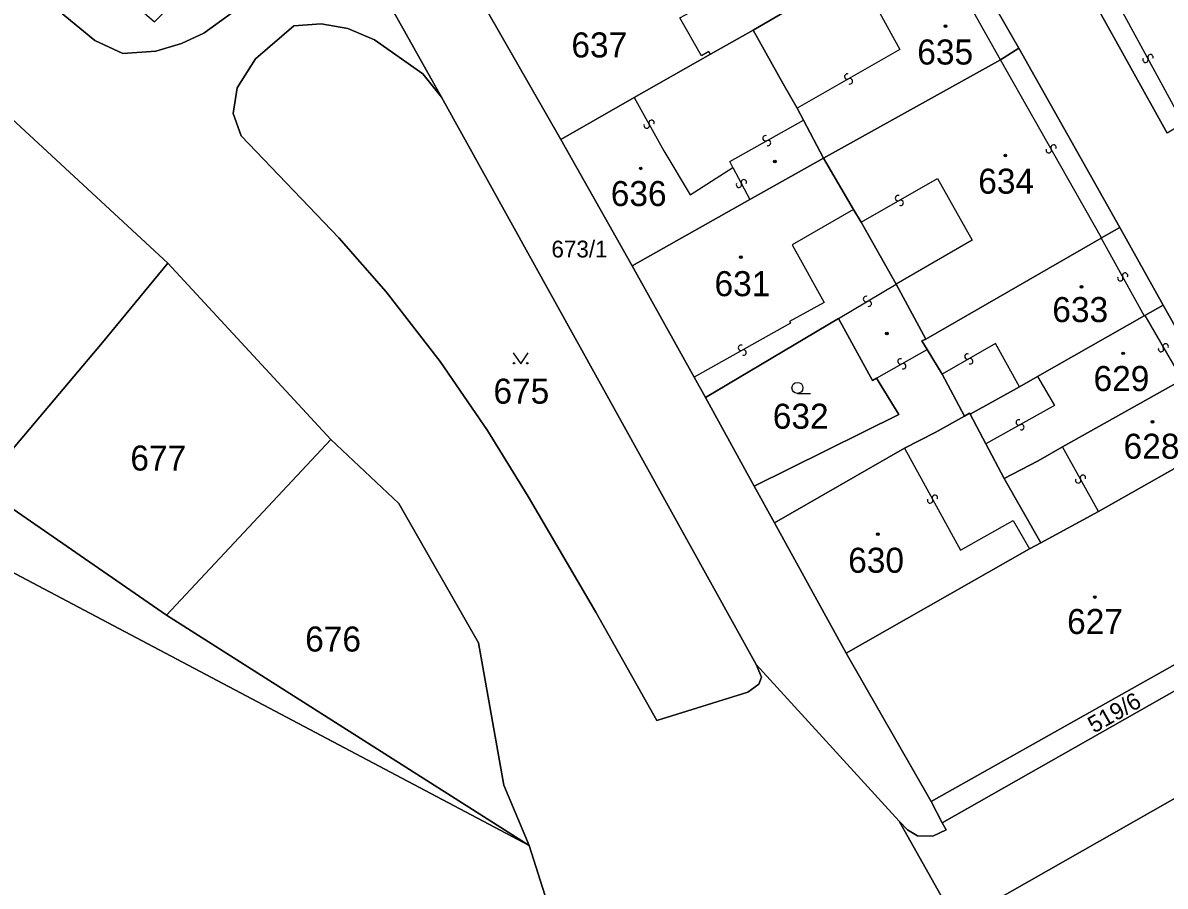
# Model space of a CAD drawing. Extents: x -598233 to -596890, y -1157848 to -1156431.
# Drawn here: x -597461.1 to -597383.6, y -1157497.1 to -1157438.5 of the extents above; entities that cross this region are included whole.
import ezdxf

# ---------------------------------------------------------------- set-up
doc = ezdxf.new("R2010")
doc.units = 0
for name, color, linetype in [('Level 1', 7, 'Continuous'), ('Level 13', 7, 'Continuous'), ('Level 3', 7, 'Continuous'), ('Level 4', 7, 'Continuous'), ('Level 5', 7, 'Continuous'), ('Level 60', 7, 'Continuous'), ('Vrstva 54', 7, 'Continuous'), ('Vrstva 60', 7, 'Continuous')]:
    doc.layers.add(name, color=color, linetype=linetype)

msp = doc.modelspace()

# ---------------------------------------------------------------- linework, layer by layer
at = {"layer": 'Level 1'}
for points in [[(-597939.77, -1157233.9), (-597929.67, -1157236.56), (-597923.63, -1157238.02), (-597882.54, -1157247.95), (-597875.91, -1157249.55), (-597833.74, -1157262.53), (-597802.08, -1157274.42), (-597767.8, -1157290.17), (-597726.42, -1157315.06), (-597672.84, -1157349.01), (-597621.47, -1157378.62), (-597620.65, -1157379.11), (-597584.75, -1157400.18), (-597549.68, -1157428.4), (-597544.41, -1157433.47), (-597538.53, -1157436.14), (-597519.06, -1157444.97), (-597467.58, -1157472.78), (-597426.75, -1157494.36), (-597424.47, -1157501.56)], [(-597440.11, -1157430.32), (-597440, -1157431.82), (-597440.31, -1157432.72), (-597441.34, -1157433.75), (-597448.86, -1157439.2), (-597450.37, -1157439.9), (-597452.12, -1157440.43), (-597454.36, -1157440.59), (-597456.25, -1157439.69), (-597459.7, -1157436.84), (-597490.64, -1157410.44), (-597530.36, -1157376.3), (-597551.01, -1157351.67), (-597559.37, -1157329.19)], [(-597440.11, -1157430.32), (-597432.7, -1157443.54)], [(-597393.49, -1157440.21), (-597398.43, -1157431.61)], [(-597405.07, -1157435.22), (-597411.55, -1157439)], [(-597538.53, -1157436.14), (-597519.06, -1157444.97), (-597467.58, -1157472.78), (-597426.75, -1157494.36)], [(-597388.35, -1157437.12), (-597383.41, -1157446)], [(-597424.6, -1157446.41), (-597429.66, -1157437.62)], [(-597432.7, -1157443.54), (-597433.97, -1157441.97), (-597437.25, -1157439.66), (-597439.06, -1157438.89), (-597440.88, -1157438.57), (-597442.75, -1157438.7), (-597445.34, -1157440.95), (-597446.58, -1157442.92), (-597446.86, -1157444.65), (-597446.31, -1157446.17), (-597439.69, -1157453.1), (-597436.47, -1157456.76), (-597432.81, -1157461.5), (-597429.59, -1157466.17), (-597426.82, -1157470.67), (-597422.23, -1157478.52), (-597418.09, -1157485.87), (-597411.89, -1157483.94), (-597411.15, -1157483.4), (-597410.98, -1157482.94), (-597411.34, -1157482.06)], [(-597411.55, -1157439), (-597414.43, -1157440.62)], [(-597411.55, -1157439), (-597409.5, -1157442.63), (-597408.55, -1157444.29)], [(-597414.43, -1157440.62), (-597419.62, -1157443.58)], [(-597393.49, -1157440.21), (-597394.73, -1157441.02)], [(-597386.64, -1157452.4), (-597393.49, -1157440.21)], [(-597394.73, -1157441.02), (-597406.77, -1157447.68)], [(-597411.34, -1157482.06), (-597432.7, -1157443.54)], [(-597419.62, -1157443.58), (-597424.6, -1157446.41)], [(-597462.85, -1157444.15), (-597451.29, -1157454.82)], [(-597408.55, -1157444.29), (-597408.12, -1157445.1)], [(-597408.12, -1157445.1), (-597406.77, -1157447.68)], [(-597424.6, -1157446.41), (-597419.75, -1157455.01)], [(-597411.76, -1157450.5), (-597406.77, -1157447.68)], [(-597406.77, -1157447.68), (-597404.72, -1157451.17)], [(-597419.75, -1157455.01), (-597411.76, -1157450.5)], [(-597404.72, -1157451.17), (-597404.21, -1157452.04)], [(-597404.21, -1157452.04), (-597401.83, -1157456.25)], [(-597387.88, -1157453.1), (-597387.91, -1157453.11)], [(-597386.64, -1157452.4), (-597387.88, -1157453.1)], [(-597383.69, -1157457.67), (-597386.64, -1157452.4)], [(-597399.8, -1157459.98), (-597387.91, -1157453.11)], [(-597464.02, -1157470.01), (-597455.73, -1157460.21), (-597451.29, -1157454.82)], [(-597451.29, -1157454.82), (-597440.22, -1157466.79)], [(-597419.75, -1157455.01), (-597415.54, -1157462.55)], [(-597401.83, -1157456.25), (-597399.8, -1157459.98)], [(-597383.69, -1157457.67), (-597384.94, -1157458.37)], [(-597381.21, -1157462.09), (-597383.69, -1157457.67)], [(-597392.23, -1157462.51), (-597384.97, -1157458.39)], [(-597384.94, -1157458.37), (-597384.97, -1157458.39)], [(-597414.78, -1157463.93), (-597405.74, -1157458.57)], [(-597405.74, -1157458.57), (-597403.44, -1157462.78), (-597403.15, -1157462.62)], [(-597399.8, -1157459.98), (-597400.08, -1157460.1), (-597399.73, -1157460.68)], [(-597398.71, -1157462.36), (-597399.73, -1157460.68)], [(-597397.19, -1157465.2), (-597398.71, -1157462.36)], [(-597415.54, -1157462.55), (-597414.78, -1157463.93)], [(-597403.15, -1157462.62), (-597401.64, -1157465.1), (-597411.46, -1157469.95)], [(-597393.45, -1157463.21), (-597392.23, -1157462.51)], [(-597390.52, -1157467.29), (-597382.41, -1157462.74)], [(-597414.78, -1157463.93), (-597411.46, -1157469.95)], [(-597396.81, -1157465.08), (-597393.45, -1157463.21)], [(-597401.27, -1157467.38), (-597399.17, -1157466.32), (-597397.19, -1157465.2)], [(-597397.19, -1157465.2), (-597396.84, -1157465.01), (-597396.81, -1157465.08)], [(-597396.81, -1157465.08), (-597395.74, -1157467.09)], [(-597451.39, -1157478.72), (-597440.22, -1157466.79)], [(-597440.22, -1157466.79), (-597435.6, -1157471.13), (-597430.2, -1157480.59), (-597428.48, -1157490.27), (-597426.75, -1157494.36)], [(-597410.08, -1157472.45), (-597401.27, -1157467.38)], [(-597395.74, -1157467.09), (-597394.48, -1157469.44)], [(-597394.48, -1157469.44), (-597392.19, -1157468.23), (-597390.52, -1157467.29)], [(-597388.09, -1157471.67), (-597379.99, -1157467.11)], [(-597464.02, -1157470.01), (-597451.39, -1157478.72)], [(-597411.46, -1157469.95), (-597410.08, -1157472.45)], [(-597394.48, -1157469.44), (-597392.01, -1157473.8)], [(-597392.01, -1157473.8), (-597388.09, -1157471.67)], [(-597405.22, -1157481.31), (-597410.08, -1157472.45)], [(-597392.78, -1157474.22), (-597392.01, -1157473.8)], [(-597405.22, -1157481.31), (-597392.78, -1157474.22)], [(-597373, -1157476.49), (-597372.2, -1157477.8), (-597398.69, -1157492.81)], [(-597399.45, -1157491.38), (-597374.31, -1157477.24)], [(-597451.39, -1157478.72), (-597426.75, -1157494.36)], [(-597399.45, -1157491.38), (-597405.22, -1157481.31)], [(-597411.34, -1157482.06), (-597401.63, -1157492.7)], [(-597372.53, -1157485.26), (-597395.1, -1157498.09)], [(-597398.69, -1157492.81), (-597399.45, -1157491.38)], [(-597397.85, -1157499.44), (-597401.63, -1157492.7)], [(-597398.69, -1157492.81), (-597398.43, -1157493.29), (-597399.34, -1157493.73), (-597400.38, -1157493.7), (-597401.05, -1157493.29), (-597401.63, -1157492.7)], [(-597426.75, -1157494.36), (-597424.47, -1157501.56), (-597423.3, -1157502.37), (-597417.06, -1157506.7), (-597411.67, -1157510.44), (-597409.97, -1157511.62), (-597401.88, -1157508.83)]]:
    msp.add_lwpolyline(points, dxfattribs=at)
at = {"layer": 'Level 13'}
for centre, start, end in [((-597384.557, -1157440.833), 335.87841, 207.9764), ((-597384.882, -1157441.007), 155.66395, 28.25395), ((-597405.15, -1157442.15), 66.78811, 299.37811), ((-597404.97, -1157442.471), 247.00256, 119.10056), ((-597418.448, -1157445.291), 336.67, 208.768), ((-597418.771, -1157445.469), 156.45554, 29.04554), ((-597410.709, -1157446.338), 66.65985, 298.75785), ((-597410.531, -1157446.661), 246.4454, 119.0354), ((-597391.139, -1157446.97), 336.71381, 209.30381), ((-597391.461, -1157447.149), 156.92827, 29.02626), ((-597412.176, -1157449.325), 335.18541, 207.28341), ((-597412.503, -1157449.495), 154.97095, 27.56095), ((-597401.7, -1157450.399), 67.10575, 299.20374), ((-597401.519, -1157450.72), 246.89129, 119.48129), ((-597386.601, -1157455.839), 156.26813, 28.85813), ((-597386.278, -1157455.662), 336.48259, 208.58059), ((-597403.873, -1157457.251), 68.05553, 300.15352), ((-597403.687, -1157457.569), 247.84107, 120.43107), ((-597412.369, -1157460.559), 66.42848, 299.01848), ((-597412.191, -1157460.882), 246.64293, 118.74093), ((-597383.84, -1157460.652), 157.22686, 29.81686), ((-597383.52, -1157460.469), 337.44132, 209.53931), ((-597401.53, -1157461.489), 66.93687, 299.03487), ((-597401.35, -1157461.81), 246.72242, 119.31242), ((-597396.981, -1157461.16), 66.90316, 299.49316), ((-597396.8, -1157461.481), 247.11761, 119.21561), ((-597393.499, -1157465.629), 66.41085, 299.00085), ((-597393.321, -1157465.952), 246.6253, 118.7233), ((-597389.139, -1157469.391), 336.17955, 208.76955), ((-597389.462, -1157469.568), 156.39401, 28.492), ((-597399.522, -1157470.928), 155.99449, 28.58449), ((-597399.198, -1157470.753), 336.20895, 208.30694)]:
    msp.add_arc(centre, 0.184, start, end, dxfattribs=at)
at = {"layer": 'Level 3'}
for points in [[(-597394.73, -1157441.02), (-597399.67, -1157432.24)], [(-597414.43, -1157440.62), (-597414.54, -1157440.44), (-597415.05, -1157440.75), (-597416.51, -1157438.17), (-597415.83, -1157437.79), (-597417.3, -1157435.18), (-597418, -1157435.58), (-597418.55, -1157434.63), (-597416.63, -1157433.57)], [(-597404.54, -1157434.91), (-597401.57, -1157440.32), (-597408.55, -1157444.29)], [(-597387.12, -1157436.51), (-597382.33, -1157445.33)], [(-597387.88, -1157453.1), (-597394.73, -1157441.02)], [(-597419.62, -1157443.58), (-597417.6, -1157447.18), (-597415.82, -1157450.18), (-597412.91, -1157448.32)], [(-597412.91, -1157448.32), (-597413.13, -1157447.91), (-597408.12, -1157445.1)], [(-597412.91, -1157448.32), (-597411.76, -1157450.5)], [(-597404.21, -1157452.04), (-597399.01, -1157449.07), (-597396.67, -1157453.25), (-597401.83, -1157456.25)], [(-597404.72, -1157451.17), (-597408.88, -1157453.58), (-597406.72, -1157457.5), (-597409.08, -1157458.78), (-597409.01, -1157458.89), (-597415.54, -1157462.55)], [(-597387.91, -1157453.11), (-597384.97, -1157458.39)], [(-597405.74, -1157458.57), (-597401.83, -1157456.25)], [(-597384.94, -1157458.37), (-597382.41, -1157462.74)], [(-597403.15, -1157462.62), (-597399.73, -1157460.68)], [(-597393.45, -1157463.21), (-597395.07, -1157460.28), (-597398.71, -1157462.36)], [(-597392.23, -1157462.51), (-597391.08, -1157464.48), (-597395.74, -1157467.09)], [(-597401.27, -1157467.38), (-597397.46, -1157474.3), (-597393.88, -1157472.3), (-597392.78, -1157474.22)], [(-597388.09, -1157471.67), (-597390.52, -1157467.29)]]:
    msp.add_lwpolyline(points, dxfattribs=at)
at = {"layer": 'Level 5'}
msp.add_line((-597408.53, -1157463.66), (-597407.655, -1157463.66), dxfattribs=at)
msp.add_lwpolyline([(-597427.831, -1157460.91), (-597427.33, -1157461.66), (-597426.83, -1157460.91)], dxfattribs=at)
for centre, radius in [((-597398.47, -1157438.73), 0.09), ((-597398.47, -1157438.73), 0.0521), ((-597394.41, -1157447.5), 0.09), ((-597394.41, -1157447.5), 0.0521), ((-597419.18, -1157448.38), 0.09), ((-597419.18, -1157448.38), 0.0521), ((-597410.07, -1157447.92), 0.09), ((-597410.07, -1157447.92), 0.0521), ((-597412.38, -1157454.41), 0.09), ((-597412.38, -1157454.41), 0.0521), ((-597389.23, -1157456.42), 0.09), ((-597389.23, -1157456.42), 0.0521), ((-597402.46, -1157459.59), 0.09), ((-597402.46, -1157459.59), 0.0521), ((-597386.4, -1157460.94), 0.09), ((-597427.78, -1157461.61), 0.05), ((-597426.881, -1157461.61), 0.05), ((-597386.4, -1157460.94), 0.0521), ((-597408.53, -1157463.285), 0.375), ((-597384.41, -1157465.59), 0.09), ((-597384.41, -1157465.59), 0.0521), ((-597403.07, -1157473.22), 0.09), ((-597403.07, -1157473.22), 0.0521), ((-597388.33, -1157477.49), 0.09), ((-597388.33, -1157477.49), 0.0521)]:
    msp.add_circle(centre, radius, dxfattribs=at)
at = {"layer": 'Level 60'}
for points in [[(-597490.64, -1157410.44), (-597459.7, -1157436.84), (-597456.25, -1157439.69), (-597454.36, -1157440.59), (-597452.12, -1157440.43), (-597450.37, -1157439.9), (-597448.86, -1157439.2), (-597441.34, -1157433.75), (-597440.31, -1157432.72), (-597440, -1157431.82), (-597440.11, -1157430.32), (-597432.7, -1157443.54), (-597433.97, -1157441.97), (-597437.25, -1157439.66), (-597439.06, -1157438.89), (-597440.88, -1157438.57), (-597442.75, -1157438.7), (-597445.34, -1157440.95), (-597446.58, -1157442.92)], [(-597463.1, -1157428.98), (-597452.2, -1157438.43), (-597441.3, -1157427.28), (-597440.11, -1157430.32), (-597440, -1157431.82), (-597440.31, -1157432.72), (-597441.34, -1157433.75), (-597448.86, -1157439.2), (-597450.37, -1157439.9), (-597452.12, -1157440.43), (-597454.36, -1157440.59), (-597456.25, -1157439.69), (-597459.7, -1157436.84), (-597490.64, -1157410.44)], [(-597429.66, -1157437.62), (-597424.6, -1157446.41), (-597419.75, -1157455.01), (-597415.54, -1157462.55), (-597414.78, -1157463.93), (-597411.46, -1157469.95), (-597410.08, -1157472.45), (-597405.22, -1157481.31), (-597399.45, -1157491.38), (-597398.69, -1157492.81), (-597398.43, -1157493.29), (-597399.34, -1157493.73), (-597400.38, -1157493.7), (-597401.05, -1157493.29), (-597401.63, -1157492.7), (-597411.34, -1157482.06), (-597432.7, -1157443.54), (-597440.11, -1157430.32)], [(-597381.21, -1157462.09), (-597383.69, -1157457.67), (-597386.64, -1157452.4), (-597393.49, -1157440.21), (-597398.43, -1157431.61)], [(-597388.35, -1157437.12), (-597383.41, -1157446)], [(-597446.58, -1157442.92), (-597446.86, -1157444.65), (-597446.31, -1157446.17), (-597439.69, -1157453.1), (-597436.47, -1157456.76), (-597432.81, -1157461.5), (-597429.59, -1157466.17), (-597426.82, -1157470.67), (-597422.23, -1157478.52), (-597418.09, -1157485.87), (-597411.89, -1157483.94), (-597411.15, -1157483.4), (-597410.98, -1157482.94), (-597411.34, -1157482.06), (-597401.63, -1157492.7), (-597397.85, -1157499.44), (-597398.55, -1157501.92), (-597401.88, -1157508.83), (-597409.97, -1157511.62), (-597411.67, -1157510.44), (-597417.06, -1157506.7), (-597423.3, -1157502.37)], [(-597423.3, -1157502.37), (-597424.47, -1157501.56), (-597426.75, -1157494.36), (-597428.48, -1157490.27), (-597430.2, -1157480.59), (-597435.6, -1157471.13), (-597440.22, -1157466.79), (-597451.29, -1157454.82), (-597462.85, -1157444.15)], [(-597467.58, -1157472.78), (-597426.75, -1157494.36), (-597424.47, -1157501.56), (-597426.06, -1157509.11), (-597426.2, -1157509.79), (-597427.74, -1157517.87), (-597427.83, -1157518.44), (-597429.19, -1157526.81), (-597429.81, -1157530.64), (-597443.75, -1157530.61), (-597444.52, -1157530.13), (-597480.95, -1157505.21)], [(-597397.85, -1157499.44), (-597401.63, -1157492.7), (-597401.05, -1157493.29), (-597400.38, -1157493.7), (-597399.34, -1157493.73), (-597398.43, -1157493.29), (-597398.69, -1157492.81), (-597372.2, -1157477.8)], [(-597372.53, -1157485.26), (-597395.1, -1157498.09)]]:
    msp.add_lwpolyline(points, dxfattribs=at)
for points in [[(-597467.58, -1157472.78), (-597519.06, -1157444.97), (-597538.53, -1157436.14), (-597527.1, -1157421.55), (-597514.77, -1157431.14), (-597508.18, -1157436.26), (-597501.33, -1157441.58), (-597491.9, -1157448.91), (-597485.12, -1157454.93), (-597475.78, -1157461.42), (-597464.02, -1157470.01), (-597451.39, -1157478.72), (-597426.75, -1157494.36)], [(-597404.48, -1157423.55), (-597403.42, -1157422.89), (-597400.71, -1157427.62), (-597407.33, -1157431.23), (-597405.07, -1157435.22), (-597411.55, -1157439), (-597414.43, -1157440.62), (-597419.62, -1157443.58), (-597424.6, -1157446.41), (-597429.66, -1157437.62), (-597422.63, -1157433.65), (-597418.01, -1157431.14), (-597416.24, -1157430.12), (-597409.94, -1157426.6), (-597404.56, -1157423.6)], [(-597387.12, -1157436.51), (-597367.26, -1157425.34), (-597364.87, -1157428.9), (-597361.56, -1157433.56), (-597361.89, -1157433.82), (-597362.03, -1157433.69), (-597366.03, -1157436.07), (-597376.5, -1157441.98), (-597376.47, -1157442.05), (-597382.33, -1157445.33), (-597383.41, -1157446), (-597388.35, -1157437.12)], [(-597398.43, -1157431.61), (-597393.49, -1157440.21), (-597394.73, -1157441.02), (-597406.77, -1157447.68), (-597408.12, -1157445.1), (-597408.55, -1157444.29), (-597409.5, -1157442.63), (-597411.55, -1157439), (-597405.07, -1157435.22), (-597404.54, -1157434.91), (-597399.67, -1157432.24)], [(-597445.34, -1157440.95), (-597442.75, -1157438.7), (-597440.88, -1157438.57), (-597439.06, -1157438.89), (-597437.25, -1157439.66), (-597433.97, -1157441.97), (-597432.7, -1157443.54), (-597411.34, -1157482.06), (-597410.98, -1157482.94), (-597411.15, -1157483.4), (-597411.89, -1157483.94), (-597418.09, -1157485.87), (-597422.23, -1157478.52), (-597426.82, -1157470.67), (-597429.59, -1157466.17), (-597432.81, -1157461.5), (-597436.47, -1157456.76), (-597439.69, -1157453.1), (-597446.31, -1157446.17), (-597446.86, -1157444.65), (-597446.58, -1157442.92)], [(-597411.55, -1157439), (-597409.5, -1157442.63), (-597408.55, -1157444.29), (-597408.12, -1157445.1), (-597406.77, -1157447.68), (-597411.76, -1157450.5), (-597419.75, -1157455.01), (-597424.6, -1157446.41), (-597419.62, -1157443.58), (-597414.43, -1157440.62)], [(-597393.49, -1157440.21), (-597386.64, -1157452.4), (-597387.88, -1157453.1), (-597387.91, -1157453.11), (-597399.8, -1157459.98), (-597401.83, -1157456.25), (-597404.21, -1157452.04), (-597404.72, -1157451.17), (-597406.77, -1157447.68), (-597394.73, -1157441.02)], [(-597464.02, -1157470.01), (-597475.78, -1157461.42), (-597466.75, -1157449.51), (-597462.85, -1157444.15), (-597451.29, -1157454.82), (-597455.73, -1157460.21)], [(-597404.21, -1157452.04), (-597401.83, -1157456.25), (-597399.8, -1157459.98), (-597400.08, -1157460.1), (-597399.73, -1157460.68), (-597398.71, -1157462.36), (-597397.19, -1157465.2), (-597399.17, -1157466.32), (-597401.27, -1157467.38), (-597410.08, -1157472.45), (-597411.46, -1157469.95), (-597401.64, -1157465.1), (-597403.15, -1157462.62), (-597403.44, -1157462.78), (-597405.74, -1157458.57), (-597414.78, -1157463.93), (-597415.54, -1157462.55), (-597419.75, -1157455.01), (-597411.76, -1157450.5), (-597406.77, -1157447.68), (-597404.72, -1157451.17)], [(-597383.69, -1157457.67), (-597384.94, -1157458.37), (-597384.97, -1157458.39), (-597392.23, -1157462.51), (-597393.45, -1157463.21), (-597396.81, -1157465.08), (-597396.84, -1157465.01), (-597397.19, -1157465.2), (-597398.71, -1157462.36), (-597399.73, -1157460.68), (-597400.08, -1157460.1), (-597399.8, -1157459.98), (-597387.91, -1157453.11), (-597387.88, -1157453.1), (-597386.64, -1157452.4)], [(-597451.39, -1157478.72), (-597464.02, -1157470.01), (-597455.73, -1157460.21), (-597451.29, -1157454.82), (-597440.22, -1157466.79)], [(-597381.21, -1157462.09), (-597382.41, -1157462.74), (-597390.52, -1157467.29), (-597392.19, -1157468.23), (-597394.48, -1157469.44), (-597395.74, -1157467.09), (-597396.81, -1157465.08), (-597393.45, -1157463.21), (-597392.23, -1157462.51), (-597384.97, -1157458.39), (-597384.94, -1157458.37), (-597383.69, -1157457.67)], [(-597411.46, -1157469.95), (-597414.78, -1157463.93), (-597405.74, -1157458.57), (-597403.44, -1157462.78), (-597403.15, -1157462.62), (-597401.64, -1157465.1)], [(-597381.21, -1157462.09), (-597378.79, -1157466.45), (-597379.99, -1157467.11), (-597388.09, -1157471.67), (-597392.01, -1157473.8), (-597394.48, -1157469.44), (-597392.19, -1157468.23), (-597390.52, -1157467.29), (-597382.41, -1157462.74)], [(-597397.19, -1157465.2), (-597396.84, -1157465.01), (-597396.81, -1157465.08), (-597395.74, -1157467.09), (-597394.48, -1157469.44), (-597392.01, -1157473.8), (-597392.78, -1157474.22), (-597405.22, -1157481.31), (-597410.08, -1157472.45), (-597401.27, -1157467.38), (-597399.17, -1157466.32)], [(-597426.75, -1157494.36), (-597451.39, -1157478.72), (-597440.22, -1157466.79), (-597435.6, -1157471.13), (-597430.2, -1157480.59), (-597428.48, -1157490.27)], [(-597378.79, -1157466.45), (-597373, -1157476.49), (-597374.31, -1157477.24), (-597399.45, -1157491.38), (-597405.22, -1157481.31), (-597392.78, -1157474.22), (-597392.01, -1157473.8), (-597388.09, -1157471.67), (-597379.99, -1157467.11)], [(-597373, -1157476.49), (-597372.2, -1157477.8), (-597398.69, -1157492.81), (-597399.45, -1157491.38), (-597374.31, -1157477.24)], [(-597372.53, -1157485.26), (-597369.86, -1157490.52), (-597368.64, -1157492.96), (-597392.61, -1157504.29), (-597395.1, -1157498.09)]]:
    msp.add_lwpolyline(points, close=True, dxfattribs=at)
at = {"layer": 'Vrstva 54'}
for p, q in [((-597467.58, -1157472.78), (-597426.75, -1157494.36)), ((-597426.75, -1157494.36), (-597424.47, -1157501.56))]:
    msp.add_line(p, q, dxfattribs=at)
at = {"layer": 'Vrstva 60'}
for points in [[(-597285.2, -1157579.74), (-597302.56, -1157566.5), (-597325.9, -1157551.23), (-597335.98, -1157542.67), (-597366.75, -1157525.36), (-597373.87, -1157526.16), (-597401.88, -1157508.83), (-597409.97, -1157511.62), (-597411.67, -1157510.44), (-597417.06, -1157506.7), (-597423.3, -1157502.37), (-597424.47, -1157501.56), (-597426.75, -1157494.36), (-597467.58, -1157472.78), (-597519.06, -1157444.97), (-597538.53, -1157436.14), (-597544.41, -1157433.47), (-597549.68, -1157428.4), (-597584.75, -1157400.18), (-597620.65, -1157379.11), (-597621.47, -1157378.62), (-597672.84, -1157349.01)], [(-597467.58, -1157472.78), (-597426.75, -1157494.36), (-597424.47, -1157501.56), (-597423.3, -1157502.37), (-597417.06, -1157506.7), (-597411.67, -1157510.44), (-597409.97, -1157511.62), (-597401.88, -1157508.83), (-597373.87, -1157526.16), (-597366.75, -1157525.36), (-597335.98, -1157542.67), (-597325.9, -1157551.23), (-597302.56, -1157566.5), (-597285.2, -1157579.74)]]:
    msp.add_lwpolyline(points, dxfattribs=at)

# ---------------------------------------------------------------- texts
at = {"layer": 'Level 4'}
for s, height, p in [('637', 1.7, (-597423.886, -1157440.85)), ('635', 1.7, (-597400.392, -1157441.33)), ('634', 1.7, (-597396.251, -1157450.1)), ('636', 1.7, (-597421.211, -1157450.94)), ('673/1', 1.14, (-597425.242, -1157454.43)), ('631', 1.7, (-597414.164, -1157457.06)), ('633', 1.7, (-597391.218, -1157458.82)), ('629', 1.7, (-597388.419, -1157463.5)), ('675', 1.7, (-597429.18, -1157464.36)), ('632', 1.7, (-597410.206, -1157466.06)), ('628', 1.7, (-597386.377, -1157468.1)), ('677', 1.7, (-597453.843, -1157468.9)), ('630', 1.7, (-597405.085, -1157475.84)), ('627', 1.7, (-597390.214, -1157480)), ('676', 1.7, (-597441.969, -1157481.19))]:
    msp.add_text(s, height=height, dxfattribs=at).set_placement(p)
msp.add_text('519/6', height=1.14, rotation=29.53719, dxfattribs=at).set_placement((-597388.393, -1157486.768))

doc.saveas('drawing.dxf')
